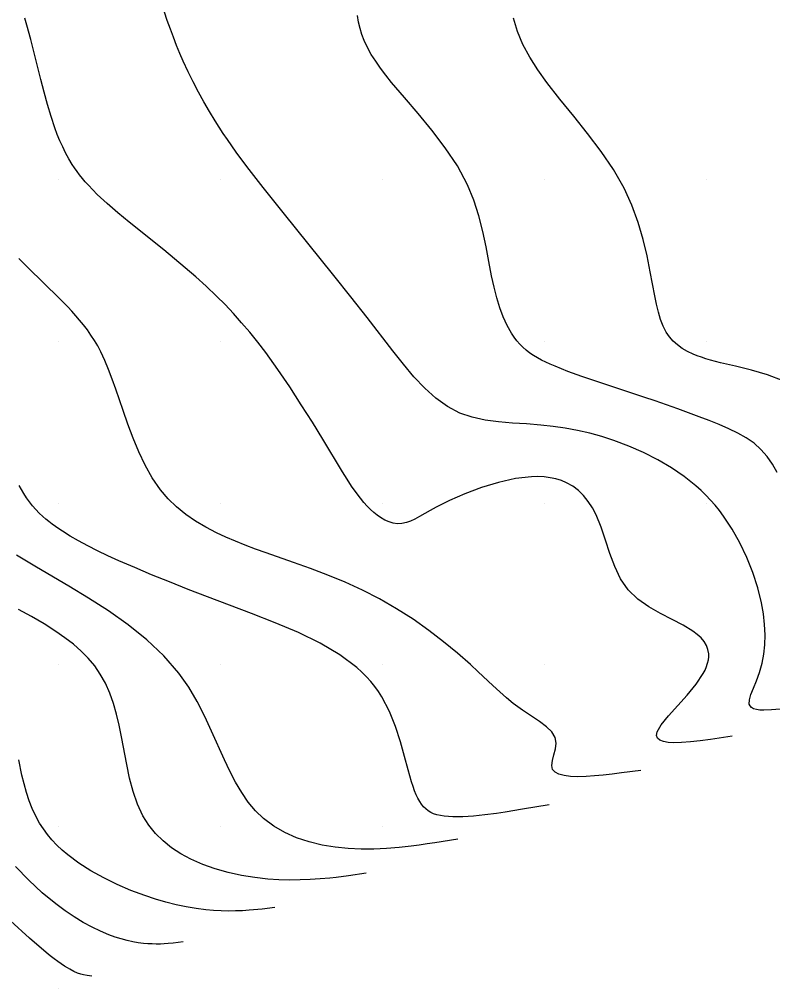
# Model space of a CAD drawing. Extents: x 2602990 to 2605851, y 618069 to 619180.
# Drawn here: x 2603327.6 to 2603374.1, y 618120 to 618179.9 of the extents above; entities that cross this region are included whole.
import ezdxf

# ---------------------------------------------------------------- set-up
doc = ezdxf.new("R2010")
doc.units = 0
for name, color, linetype in [('DTM Contours Major', 7, 'Continuous'), ('DTM Contours Minor', 7, 'Continuous'), ('Exist DTM QL2 LIDAR Elevation Point', 7, 'Continuous')]:
    doc.layers.add(name, color=color, linetype=linetype)

msp = doc.modelspace()

# ---------------------------------------------------------------- linework, layer by layer
at = {"layer": 'DTM Contours Major'}
msp.add_lwpolyline([(2603348.999, 618127.125), (2603347.898, 618126.968), (2603347.142, 618126.873), (2603346.752, 618126.831), (2603346.159, 618126.777), (2603345.546, 618126.736), (2603344.914, 618126.712), (2603344.266, 618126.707), (2603343.602, 618126.725), (2603342.923, 618126.77), (2603342.11, 618126.859), (2603341.29, 618126.991), (2603340.475, 618127.168), (2603339.674, 618127.392), (2603338.899, 618127.666), (2603338.161, 618127.992), (2603337.548, 618128.324), (2603336.977, 618128.7), (2603336.452, 618129.122), (2603335.978, 618129.59), (2603335.56, 618130.106), (2603335.203, 618130.672), (2603334.863, 618131.4), (2603334.595, 618132.183), (2603334.381, 618133.007), (2603334.204, 618133.856), (2603333.887, 618135.568), (2603333.741, 618136.275), (2603333.575, 618136.963), (2603333.383, 618137.627), (2603333.157, 618138.264), (2603332.889, 618138.869), (2603332.573, 618139.438), (2603332.224, 618139.943), (2603331.828, 618140.415), (2603331.387, 618140.86), (2603330.906, 618141.28), (2603330.387, 618141.681), (2603329.833, 618142.065), (2603329.095, 618142.531), (2603328.317, 618142.984), (2603327.51, 618143.43)], dxfattribs=at)
at = {"layer": 'DTM Contours Minor'}
for points in [[(2603374.587, 618137.277), (2603374.037, 618137.221), (2603373.567, 618137.203), (2603373.318, 618137.213), (2603373.109, 618137.243), (2603372.938, 618137.294), (2603372.808, 618137.367), (2603372.719, 618137.464), (2603372.671, 618137.586), (2603372.679, 618137.847), (2603372.775, 618138.177), (2603372.93, 618138.572), (2603373.115, 618139.029), (2603373.304, 618139.544), (2603373.466, 618140.111), (2603373.57, 618140.66), (2603373.631, 618141.243), (2603373.647, 618141.857), (2603373.62, 618142.496), (2603373.547, 618143.156), (2603373.43, 618143.833), (2603373.201, 618144.767), (2603372.896, 618145.707), (2603372.524, 618146.636), (2603372.093, 618147.537), (2603371.611, 618148.394), (2603371.086, 618149.19), (2603370.827, 618149.537), (2603370.56, 618149.868), (2603370.281, 618150.185), (2603369.991, 618150.488), (2603369.687, 618150.781), (2603369.369, 618151.063), (2603368.642, 618151.637), (2603367.855, 618152.174), (2603367.017, 618152.67), (2603366.138, 618153.121), (2603365.229, 618153.524), (2603364.3, 618153.874), (2603363.557, 618154.112), (2603362.808, 618154.316), (2603362.056, 618154.488), (2603361.302, 618154.629), (2603360.546, 618154.741), (2603359.791, 618154.824), (2603358.907, 618154.893), (2603358.033, 618154.95), (2603357.177, 618155.021), (2603356.345, 618155.131), (2603355.545, 618155.305), (2603354.786, 618155.569), (2603354.022, 618155.972), (2603353.303, 618156.491), (2603352.616, 618157.111), (2603351.951, 618157.814), (2603351.296, 618158.586), (2603350.642, 618159.411), (2603349.058, 618161.468), (2603348.06, 618162.742), (2603347.008, 618164.061), (2603343.869, 618167.954), (2603342.628, 618169.511), (2603341.773, 618170.614), (2603341.261, 618171.297), (2603340.973, 618171.691), (2603340.696, 618172.079), (2603340.43, 618172.462), (2603340.171, 618172.844), (2603339.92, 618173.226), (2603339.673, 618173.613), (2603339.316, 618174.196), (2603338.968, 618174.793), (2603338.63, 618175.402), (2603338.304, 618176.025), (2603337.992, 618176.661), (2603337.695, 618177.308), (2603337.486, 618177.793), (2603337.284, 618178.285), (2603337.089, 618178.786), (2603336.899, 618179.296), (2603336.712, 618179.816), (2603336.528, 618180.348)], [(2603374.392, 618151.883), (2603374.098, 618152.409), (2603373.766, 618152.889), (2603373.389, 618153.32), (2603372.961, 618153.697), (2603372.486, 618154.03), (2603371.966, 618154.327), (2603371.409, 618154.598), (2603370.818, 618154.852), (2603370.198, 618155.099), (2603369.57, 618155.34), (2603368.92, 618155.582), (2603368.251, 618155.825), (2603367.564, 618156.068), (2603366.862, 618156.311), (2603366.145, 618156.554), (2603363.248, 618157.51), (2603362.328, 618157.826), (2603361.462, 618158.14), (2603360.671, 618158.454), (2603360.375, 618158.581), (2603360.095, 618158.709), (2603359.829, 618158.84), (2603359.578, 618158.977), (2603359.341, 618159.119), (2603359.118, 618159.27), (2603358.894, 618159.442), (2603358.685, 618159.627), (2603358.489, 618159.824), (2603358.307, 618160.035), (2603358.135, 618160.261), (2603357.975, 618160.503), (2603357.71, 618160.977), (2603357.473, 618161.502), (2603357.261, 618162.075), (2603357.072, 618162.691), (2603356.901, 618163.349), (2603356.747, 618164.044), (2603356.576, 618164.925), (2603356.403, 618165.845), (2603356.206, 618166.792), (2603355.965, 618167.753), (2603355.657, 618168.719), (2603355.262, 618169.675), (2603354.634, 618170.833), (2603353.885, 618171.956), (2603353.059, 618173.038), (2603352.201, 618174.074), (2603351.358, 618175.061), (2603350.573, 618175.993), (2603350.215, 618176.439), (2603349.885, 618176.874), (2603349.585, 618177.302), (2603349.316, 618177.727), (2603349.081, 618178.152), (2603348.881, 618178.582), (2603348.739, 618178.953), (2603348.624, 618179.333), (2603348.534, 618179.723), (2603348.471, 618180.126)], [(2603371.614, 618135.605), (2603370.272, 618135.402), (2603369.633, 618135.317), (2603369.034, 618135.25), (2603368.488, 618135.207), (2603368.008, 618135.196), (2603367.65, 618135.217), (2603367.359, 618135.269), (2603367.141, 618135.357), (2603367.001, 618135.482), (2603366.945, 618135.648), (2603366.979, 618135.859), (2603367.233, 618136.305), (2603367.674, 618136.851), (2603368.822, 618138.131), (2603369.378, 618138.808), (2603369.823, 618139.469), (2603369.937, 618139.687), (2603370.028, 618139.899), (2603370.097, 618140.106), (2603370.142, 618140.308), (2603370.164, 618140.503), (2603370.161, 618140.693), (2603370.113, 618140.955), (2603370.017, 618141.205), (2603369.874, 618141.443), (2603369.687, 618141.67), (2603369.457, 618141.886), (2603369.189, 618142.092), (2603368.591, 618142.456), (2603367.908, 618142.812), (2603367.182, 618143.183), (2603366.457, 618143.596), (2603365.779, 618144.074), (2603365.191, 618144.643), (2603364.721, 618145.322), (2603364.353, 618146.083), (2603364.052, 618146.893), (2603363.784, 618147.717), (2603363.515, 618148.52), (2603363.211, 618149.268), (2603362.982, 618149.706), (2603362.724, 618150.105), (2603362.434, 618150.462), (2603362.113, 618150.776), (2603361.759, 618151.043), (2603361.371, 618151.263), (2603361.058, 618151.394), (2603360.725, 618151.497), (2603360.373, 618151.573), (2603360.003, 618151.62), (2603359.614, 618151.639), (2603359.207, 618151.631), (2603358.216, 618151.514), (2603357.174, 618151.282), (2603356.122, 618150.963), (2603355.103, 618150.583), (2603354.157, 618150.172), (2603353.326, 618149.757), (2603352.949, 618149.546), (2603352.298, 618149.169), (2603352.012, 618149.012), (2603351.743, 618148.885), (2603351.486, 618148.793), (2603351.211, 618148.738), (2603350.941, 618148.728), (2603350.674, 618148.763), (2603350.409, 618148.84), (2603350.146, 618148.956), (2603349.883, 618149.109), (2603349.677, 618149.252), (2603349.471, 618149.417), (2603349.264, 618149.604), (2603349.056, 618149.813), (2603348.848, 618150.045), (2603348.638, 618150.3), (2603348.37, 618150.657), (2603348.099, 618151.05), (2603347.82, 618151.478), (2603347.532, 618151.938), (2603346.318, 618153.942), (2603345.673, 618154.995), (2603344.989, 618156.084), (2603344.275, 618157.182), (2603343.539, 618158.263), (2603342.789, 618159.303), (2603342.298, 618159.944), (2603341.803, 618160.559), (2603341.302, 618161.15), (2603340.794, 618161.718), (2603340.278, 618162.266), (2603339.751, 618162.796), (2603339.119, 618163.398), (2603338.474, 618163.982), (2603337.819, 618164.549), (2603337.156, 618165.104), (2603336.489, 618165.648), (2603334.361, 618167.353), (2603333.663, 618167.93), (2603333.001, 618168.505), (2603332.386, 618169.077), (2603331.832, 618169.647), (2603331.644, 618169.858), (2603331.465, 618170.069), (2603331.296, 618170.281), (2603331.135, 618170.495), (2603330.982, 618170.711), (2603330.837, 618170.93), (2603330.624, 618171.28), (2603330.428, 618171.639), (2603330.246, 618172.009), (2603330.076, 618172.39), (2603329.916, 618172.783), (2603329.765, 618173.19), (2603329.529, 618173.893), (2603329.306, 618174.629), (2603329.095, 618175.39), (2603328.891, 618176.171), (2603328.271, 618178.641), (2603328.033, 618179.527), (2603327.903, 618179.973)], [(2603374.769, 618157.564), (2603373.801, 618157.925), (2603372.805, 618158.213), (2603371.823, 618158.453), (2603370.896, 618158.674), (2603370.581, 618158.754), (2603370.278, 618158.836), (2603369.989, 618158.922), (2603369.712, 618159.011), (2603369.449, 618159.105), (2603369.199, 618159.206), (2603368.842, 618159.374), (2603368.517, 618159.561), (2603368.224, 618159.772), (2603367.961, 618160.008), (2603367.73, 618160.273), (2603367.53, 618160.57), (2603367.342, 618160.939), (2603367.185, 618161.35), (2603367.052, 618161.8), (2603366.936, 618162.289), (2603366.828, 618162.815), (2603366.552, 618164.293), (2603366.353, 618165.272), (2603366.108, 618166.295), (2603365.802, 618167.344), (2603365.418, 618168.404), (2603364.938, 618169.456), (2603364.277, 618170.61), (2603363.513, 618171.735), (2603362.682, 618172.834), (2603361.824, 618173.907), (2603360.974, 618174.958), (2603360.17, 618175.988), (2603359.604, 618176.773), (2603359.101, 618177.554), (2603358.675, 618178.34), (2603358.339, 618179.139), (2603358.106, 618179.957)], [(2603365.96, 618133.485), (2603364.773, 618133.324), (2603364.195, 618133.252), (2603363.636, 618133.19), (2603363.103, 618133.141), (2603362.601, 618133.109), (2603362.084, 618133.096), (2603361.623, 618133.113), (2603361.228, 618133.161), (2603360.907, 618133.246), (2603360.668, 618133.369), (2603360.521, 618133.535), (2603360.467, 618133.793), (2603360.51, 618134.103), (2603360.601, 618134.446), (2603360.69, 618134.809), (2603360.729, 618135.174), (2603360.67, 618135.526), (2603360.471, 618135.86), (2603360.144, 618136.178), (2603359.717, 618136.498), (2603358.663, 618137.206), (2603358.087, 618137.625), (2603357.673, 618137.963), (2603357.255, 618138.331), (2603356.828, 618138.724), (2603355.924, 618139.573), (2603355.437, 618140.021), (2603354.641, 618140.72), (2603353.781, 618141.429), (2603352.863, 618142.134), (2603351.894, 618142.821), (2603350.88, 618143.476), (2603349.828, 618144.084), (2603348.775, 618144.62), (2603347.704, 618145.107), (2603346.627, 618145.55), (2603345.556, 618145.958), (2603344.503, 618146.337), (2603342.812, 618146.93), (2603342.162, 618147.163), (2603341.532, 618147.398), (2603340.919, 618147.64), (2603340.325, 618147.894), (2603339.748, 618148.163), (2603339.086, 618148.509), (2603338.453, 618148.888), (2603337.852, 618149.305), (2603337.287, 618149.765), (2603336.763, 618150.272), (2603336.283, 618150.831), (2603335.782, 618151.553), (2603335.338, 618152.336), (2603334.945, 618153.161), (2603334.592, 618154.013), (2603334.272, 618154.874), (2603333.976, 618155.727), (2603333.532, 618157.036), (2603333.312, 618157.658), (2603333.087, 618158.254), (2603332.852, 618158.82), (2603332.601, 618159.354), (2603332.41, 618159.713), (2603332.208, 618160.056), (2603331.995, 618160.385), (2603331.771, 618160.703), (2603331.536, 618161.011), (2603331.29, 618161.313), (2603331.055, 618161.583), (2603330.811, 618161.852), (2603330.558, 618162.12), (2603330.022, 618162.663), (2603328.108, 618164.539), (2603327.535, 618165.107)], [(2603360.307, 618131.365), (2603358.661, 618131.08), (2603357.58, 618130.907), (2603357.048, 618130.829), (2603356.322, 618130.735), (2603355.623, 618130.663), (2603354.965, 618130.62), (2603354.36, 618130.614), (2603353.821, 618130.652), (2603353.362, 618130.741), (2603353.163, 618130.808), (2603352.985, 618130.891), (2603352.825, 618130.99), (2603352.681, 618131.107), (2603352.549, 618131.24), (2603352.427, 618131.393), (2603352.311, 618131.567), (2603352.2, 618131.762), (2603352.095, 618131.978), (2603351.994, 618132.218), (2603351.897, 618132.482), (2603351.802, 618132.77), (2603351.591, 618133.511), (2603351.368, 618134.35), (2603351.113, 618135.255), (2603350.807, 618136.192), (2603350.43, 618137.126), (2603349.962, 618138.023), (2603349.753, 618138.352), (2603349.528, 618138.67), (2603349.284, 618138.978), (2603349.02, 618139.276), (2603348.736, 618139.564), (2603348.431, 618139.843), (2603347.378, 618140.63), (2603346.16, 618141.344), (2603344.815, 618141.999), (2603343.385, 618142.608), (2603341.908, 618143.186), (2603339.197, 618144.211), (2603338.001, 618144.672), (2603336.846, 618145.127), (2603335.741, 618145.574), (2603334.695, 618146.013), (2603333.716, 618146.441), (2603333.033, 618146.753), (2603332.393, 618147.06), (2603331.793, 618147.362), (2603331.233, 618147.662), (2603330.714, 618147.96), (2603330.234, 618148.258), (2603330.009, 618148.406), (2603329.794, 618148.556), (2603329.587, 618148.707), (2603329.388, 618148.861), (2603329.197, 618149.019), (2603329.014, 618149.181), (2603328.796, 618149.389), (2603328.588, 618149.607), (2603328.389, 618149.836), (2603328.198, 618150.077), (2603328.014, 618150.332), (2603327.838, 618150.603), (2603327.563, 618151.081)], [(2603354.653, 618129.245), (2603353.245, 618129.012), (2603352.767, 618128.939), (2603352.281, 618128.87), (2603351.786, 618128.807), (2603351.033, 618128.725), (2603350.261, 618128.663), (2603349.475, 618128.626), (2603348.681, 618128.622), (2603347.885, 618128.655), (2603347.092, 618128.733), (2603346.271, 618128.867), (2603345.471, 618129.06), (2603344.7, 618129.317), (2603343.968, 618129.641), (2603343.286, 618130.036), (2603342.663, 618130.507), (2603342.166, 618130.989), (2603341.716, 618131.528), (2603341.306, 618132.118), (2603340.927, 618132.753), (2603340.573, 618133.428), (2603340.235, 618134.137), (2603339.451, 618135.911), (2603339.03, 618136.823), (2603338.565, 618137.733), (2603338.037, 618138.629), (2603337.426, 618139.497), (2603336.498, 618140.559), (2603335.439, 618141.552), (2603334.286, 618142.478), (2603333.076, 618143.34), (2603331.847, 618144.137), (2603330.636, 618144.872), (2603328.638, 618146.038), (2603328.009, 618146.411), (2603327.398, 618146.786)], [(2603343.346, 618125.005), (2603342.571, 618124.914), (2603342.042, 618124.862), (2603341.77, 618124.84), (2603341.357, 618124.814), (2603340.931, 618124.799), (2603340.491, 618124.795), (2603340.037, 618124.805), (2603339.568, 618124.831), (2603339.084, 618124.874), (2603338.494, 618124.95), (2603337.885, 618125.054), (2603337.26, 618125.185), (2603336.621, 618125.345), (2603335.972, 618125.532), (2603335.314, 618125.748), (2603334.459, 618126.069), (2603333.611, 618126.433), (2603332.782, 618126.839), (2603331.988, 618127.282), (2603331.243, 618127.758), (2603330.562, 618128.266), (2603330.212, 618128.564), (2603329.886, 618128.872), (2603329.584, 618129.191), (2603329.307, 618129.522), (2603329.052, 618129.867), (2603328.821, 618130.227), (2603328.58, 618130.666), (2603328.366, 618131.128), (2603328.178, 618131.612), (2603328.011, 618132.118), (2603327.862, 618132.646), (2603327.729, 618133.196), (2603327.535, 618134.146)], [(2603337.692, 618122.884), (2603337.079, 618122.812), (2603336.765, 618122.783), (2603336.526, 618122.767), (2603336.283, 618122.756), (2603336.033, 618122.753), (2603335.776, 618122.757), (2603335.513, 618122.77), (2603335.242, 618122.794), (2603334.913, 618122.836), (2603334.572, 618122.896), (2603334.221, 618122.974), (2603333.858, 618123.071), (2603333.484, 618123.189), (2603333.099, 618123.329), (2603332.587, 618123.544), (2603332.059, 618123.798), (2603331.516, 618124.093), (2603330.96, 618124.431), (2603330.393, 618124.814), (2603329.817, 618125.241), (2603328.989, 618125.925), (2603328.159, 618126.697), (2603327.338, 618127.549)], [(2603332.038, 618120.764), (2603331.751, 618120.801), (2603331.524, 618120.847), (2603331.36, 618120.893), (2603331.168, 618120.962), (2603330.939, 618121.064), (2603330.685, 618121.197), (2603330.548, 618121.277), (2603330.36, 618121.394), (2603330.16, 618121.528), (2603329.946, 618121.679), (2603329.72, 618121.847), (2603329.479, 618122.033), (2603329.225, 618122.237), (2603328.194, 618123.119), (2603327.025, 618124.187)]]:
    msp.add_lwpolyline(points, dxfattribs=at)
at = {"layer": 'Exist DTM QL2 LIDAR Elevation Point'}
for p, q in [((2603330, 618170), (2603330, 618170)), ((2603340, 618170), (2603340, 618170)), ((2603350, 618170), (2603350, 618170)), ((2603360, 618170), (2603360, 618170)), ((2603370, 618170), (2603370, 618170)), ((2603330, 618160), (2603330, 618160)), ((2603340, 618160), (2603340, 618160)), ((2603350, 618160), (2603350, 618160)), ((2603360, 618160), (2603360, 618160)), ((2603370, 618160), (2603370, 618160)), ((2603330, 618150), (2603330, 618150)), ((2603340, 618150), (2603340, 618150)), ((2603350, 618150), (2603350, 618150)), ((2603360, 618150), (2603360, 618150)), ((2603370, 618150), (2603370, 618150)), ((2603330, 618140), (2603330, 618140)), ((2603340, 618140), (2603340, 618140)), ((2603350, 618140), (2603350, 618140)), ((2603360, 618140), (2603360, 618140)), ((2603370, 618140), (2603370, 618140)), ((2603330, 618130), (2603330, 618130)), ((2603340, 618130), (2603340, 618130)), ((2603350, 618130), (2603350, 618130)), ((2603330, 618120), (2603330, 618120))]:
    msp.add_line(p, q, dxfattribs=at)

doc.saveas('drawing.dxf')
